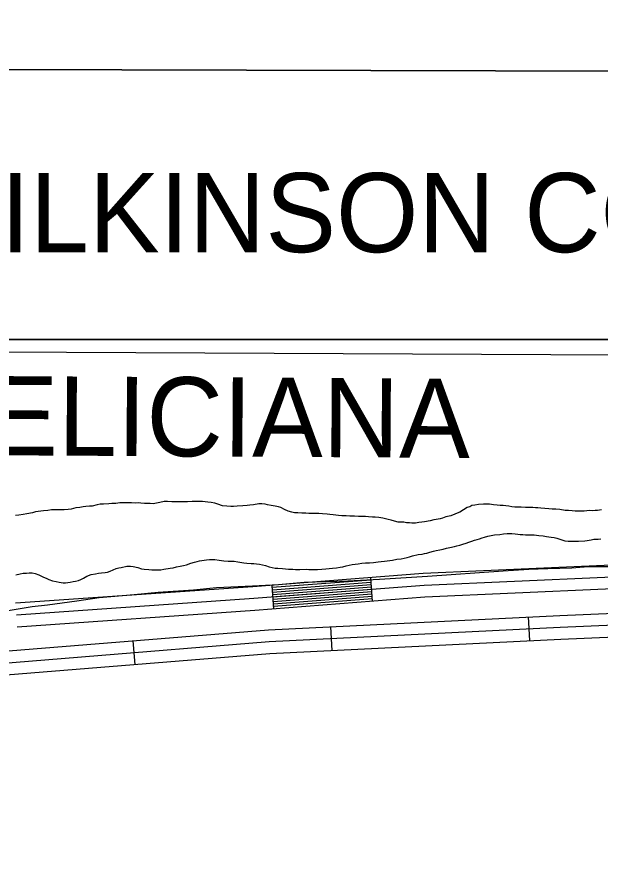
# Model space of a CAD drawing. Extents: x 3161665 to 3199565, y 885729 to 911164.
# Drawn here: x 3190039 to 3190776, y 908320 to 909384 of the extents above; entities that cross this region are included whole.
import ezdxf

# ---------------------------------------------------------------- set-up
doc = ezdxf.new("R2010")
doc.units = 0
for name, color, linetype in [('V-GRID-FRAM', 7, 'Continuous'), ('V-ROAD-CNTR', 7, 'Continuous'), ('V-SITE-VEGE', 7, 'Continuous'), ('V-TOPO-BNDY', 7, 'Continuous'), ('V-TOPO-GNAM-IDEN', 7, 'Continuous'), ('V-TOPO-SHOR', 7, 'Continuous')]:
    doc.layers.add(name, color=color, linetype=linetype)

msp = doc.modelspace()

# ---------------------------------------------------------------- linework, layer by layer
at = {"layer": 'V-GRID-FRAM'}
msp.add_lwpolyline([(3165935.6, 909383.8), (3197271.3, 909297.2), (3197229, 891108.8), (3165877.4, 891195.5), (3165935.6, 909383.8)], dxfattribs=at)
at = {"layer": 'V-ROAD-CNTR'}
for p, q in [((3190488.3, 908645.7), (3190486, 908675.6)), ((3190363.7, 908636), (3190361.4, 908665.9)), ((3190685, 908626), (3190686.5, 908596.1)), ((3190435.3, 908613.6), (3190436.8, 908583.7)), ((3190185.5, 908595.9), (3190187.9, 908566))]:
    msp.add_line(p, q, dxfattribs=at)
for points in [[(3192466.4, 908784.9), (3192304.3, 908786.1), (3192198, 908764.7), (3192143, 908754.8), (3192040.7, 908749.7), (3191951.9, 908769.2), (3191900.6, 908776), (3191826, 908757.5), (3191665.1, 908734.4), (3191567.7, 908723.5), (3191458.5, 908719), (3191408.7, 908724.4), (3191311.5, 908732.9), (3191233.9, 908729.8), (3191139.8, 908709.4), (3190994.6, 908707.4), (3190781, 908690.9), (3190552.5, 908680.8), (3190337.3, 908664.1), (3190037.3, 908643.2)], [(3192467.2, 908769.8), (3192305.7, 908771.1), (3192200.8, 908750), (3192144.7, 908739.9), (3192039.4, 908734.6), (3191949.3, 908754.4), (3191901.5, 908760.7), (3191828.9, 908742.8), (3191667, 908719.5), (3191568.9, 908708.5), (3191458, 908703.9), (3191407.2, 908709.5), (3191311.2, 908717.9), (3191235.8, 908714.8), (3191141.5, 908694.4), (3190995.3, 908692.4), (3190781.9, 908675.9), (3190553.4, 908665.8), (3190338.4, 908649.1), (3190038.4, 908628.2)], [(3192467.9, 908754.8), (3192307.1, 908756), (3192203.6, 908735.2), (3192146.4, 908725), (3192038.2, 908719.5), (3191946.7, 908739.6), (3191902.3, 908745.5), (3191831.8, 908728.1), (3191668.9, 908704.6), (3191570, 908693.6), (3191457.5, 908688.9), (3191405.7, 908694.5), (3191310.8, 908702.9), (3191237.7, 908699.9), (3191143.2, 908679.4), (3190995.9, 908677.4), (3190782.8, 908660.9), (3190554.3, 908650.8), (3190339.5, 908634.2), (3190039.4, 908613.2)], [(3190486.2, 908672.6), (3190361.6, 908663)], [(3190486.4, 908669.6), (3190361.8, 908660)], [(3190486.7, 908666.7), (3190362.1, 908657)], [(3190486.9, 908663.7), (3190362.3, 908654)], [(3190487.1, 908660.7), (3190362.5, 908651)], [(3190487.4, 908657.7), (3190362.8, 908648)], [(3190487.6, 908654.7), (3190363, 908645)], [(3190487.8, 908651.7), (3190363.2, 908642)], [(3190488.1, 908648.7), (3190363.4, 908639)], [(3189143.8, 908460.9), (3189243.6, 908488.4), (3189403.7, 908524.9), (3189625.8, 908548.2), (3189881.9, 908571.3), (3190356.8, 908609.8), (3190724.8, 908628), (3191087.4, 908643.5)], [(3189147.8, 908446.4), (3189247.3, 908473.8), (3189406.2, 908510), (3189627.2, 908533.2), (3189883.2, 908556.4), (3190357.8, 908594.8), (3190725.4, 908613), (3191088.3, 908628.5)], [(3189151.7, 908431.9), (3189250.9, 908459.3), (3189408.7, 908495.2), (3189628.7, 908518.3), (3189884.5, 908541.5), (3190358.7, 908579.8), (3190726.1, 908598), (3191089.1, 908613.5)]]:
    msp.add_lwpolyline(points, dxfattribs=at)
at = {"layer": 'V-SITE-VEGE'}
for p, q in [((3195240.1, 909302.8), (3190007.1, 909317.3)), ((3189440.2, 908976.5), (3197270.6, 908976.5)), ((3197270.6, 908976.5), (3189440.2, 908976.5)), ((3190709.7, 908687.1), (3190740, 908687.9)), ((3190740, 908687.9), (3190760.6, 908689.9)), ((3190760.6, 908689.9), (3190787.7, 908689.7)), ((3190497.3, 908673.6), (3190558, 908677.5)), ((3190558, 908677.5), (3190653.4, 908684.3)), ((3190653.4, 908684.3), (3190685.9, 908686.2)), ((3190685.9, 908686.2), (3190709.7, 908687.1)), ((3190336.9, 908665.2), (3190369.5, 908667.1)), ((3190369.5, 908667.1), (3190402, 908670.1)), ((3190402, 908670.1), (3190457.2, 908671.8)), ((3190457.2, 908671.8), (3190497.3, 908673.6)), ((3190187.4, 908654.5), (3190217.7, 908657.5)), ((3190217.7, 908657.5), (3190262.2, 908660.4)), ((3190262.2, 908660.4), (3190291.4, 908663.4)), ((3190291.4, 908663.4), (3190336.9, 908665.2)), ((3190077.9, 908641.3), (3190114.8, 908646.4)), ((3190114.8, 908646.4), (3190143, 908650.5)), ((3190143, 908650.5), (3190187.4, 908654.5)), ((3190028, 908634.1), (3190058.4, 908639.3)), ((3190058.4, 908639.3), (3190077.9, 908641.3))]:
    msp.add_line(p, q, dxfattribs=at)
at = {"layer": 'V-TOPO-BNDY'}
msp.add_line((3189433.8, 908963.9), (3194300.9, 908938.6), dxfattribs=at)
at = {"layer": 'V-TOPO-SHOR'}
for points in [[(3190399.2, 908757.1), (3190393.9, 908757.3), (3190389.8, 908757.6), (3190386.3, 908758.5), (3190381.9, 908759.5), (3190377.3, 908761.6), (3190372.5, 908764.2), (3190369.4, 908765), (3190365.4, 908765.8), (3190360.4, 908766.8), (3190355.6, 908767.7), (3190352.7, 908768.5), (3190348.6, 908768.9), (3190344.8, 908768.8), (3190338.1, 908767.6), (3190333.3, 908767.1), (3190329.8, 908766.6), (3190324.3, 908766.2), (3190317.5, 908766), (3190312.5, 908765.3), (3190309.2, 908765.5), (3190304.2, 908765.7), (3190298.7, 908766.4), (3190293, 908768.3), (3190289.1, 908769.6), (3190284.7, 908770.4), (3190280.1, 908771), (3190276.8, 908771.4), (3190273.5, 908771.8), (3190269.6, 908772), (3190264.4, 908771.7), (3190260.4, 908771.6), (3190254.7, 908771.5), (3190247.1, 908771.4), (3190241.9, 908771.4), (3190234.8, 908771.5), (3190229.4, 908771.6), (3190225.2, 908771.6), (3190219.6, 908770.4), (3190215.4, 908769.7), (3190211.1, 908769), (3190207.6, 908769.1), (3190200.3, 908769.3), (3190195.7, 908769.7), (3190192.5, 908770), (3190188.3, 908769.8), (3190183.9, 908769.9), (3190178.1, 908770), (3190173.2, 908770), (3190169.1, 908769.9), (3190163.9, 908769.4), (3190159, 908769.3), (3190155.3, 908768.9), (3190148.6, 908768.6), (3190144.4, 908768.3), (3190140.3, 908767.6), (3190134.2, 908766), (3190130.7, 908765.7), (3190126.1, 908765.4), (3190122.8, 908765.1), (3190118.5, 908764.4), (3190113.4, 908763.7), (3190110.4, 908762.8), (3190107.5, 908762.1), (3190103.8, 908761.6), (3190099, 908761.1), (3190095.5, 908761.3), (3190086.4, 908761.4), (3190082.7, 908761.1), (3190078.1, 908760.4), (3190072.6, 908759.9), (3190069.3, 908759.6), (3190065.8, 908759.1), (3190062.6, 908758.6), (3190058.7, 908757.5), (3190051.7, 908756.1), (3190047.1, 908755.4), (3190041.7, 908754.6), (3190037.5, 908754.1)], [(3190777.7, 908761.2), (3190772.5, 908760.6), (3190769.4, 908760.4), (3190765.7, 908759.9), (3190762.4, 908760.3), (3190758.9, 908760), (3190755.7, 908759.6), (3190751.5, 908759.7), (3190748.2, 908759.5), (3190744.3, 908759.6), (3190740.4, 908760), (3190735.8, 908760.4), (3190731.6, 908760.5), (3190725, 908761.5), (3190719.8, 908762.1), (3190715.4, 908762.3), (3190711, 908762.5), (3190706.2, 908763), (3190700.8, 908763.2), (3190697.3, 908763.6), (3190694.2, 908764), (3190690.7, 908764.3), (3190681.7, 908764.4), (3190676.1, 908764.6), (3190671.9, 908764.7), (3190668.2, 908764.7), (3190664.5, 908764.9), (3190660.7, 908765.9), (3190656.6, 908766.3), (3190653.5, 908766.7), (3190649.6, 908766.8), (3190645.9, 908767.2), (3190641.3, 908767.6), (3190636, 908768.4), (3190632.7, 908768.4), (3190628.4, 908768.5), (3190622.2, 908768), (3190617.4, 908767.3), (3190614, 908766.6), (3190611.3, 908765.2), (3190608.1, 908764.1), (3190603.3, 908761.2), (3190598.5, 908758.5), (3190595.3, 908757.1), (3190592.5, 908755.6), (3190587.4, 908753.8), (3190581.1, 908752.4), (3190576.6, 908750.8), (3190573.7, 908750.1), (3190568.9, 908749.1), (3190565.7, 908748.5), (3190561.1, 908747.5), (3190553.9, 908746.1), (3190550.8, 908745.6), (3190546.9, 908745.1), (3190542.8, 908744.6), (3190538.2, 908744.3), (3190535.1, 908744.7), (3190531.4, 908744.9), (3190527.7, 908745.5), (3190520.7, 908745.7), (3190516.1, 908746.9), (3190511.7, 908748.4), (3190507.9, 908749.2), (3190504.9, 908750), (3190501.4, 908750.8), (3190496.3, 908751.4), (3190491.5, 908751.8), (3190488.4, 908752), (3190483.2, 908752.4), (3190479.3, 908752.9), (3190474.7, 908752.9), (3190470.8, 908753), (3190465.5, 908753.4), (3190459.6, 908753.4), (3190455, 908753.5), (3190449.5, 908753.8), (3190445.4, 908754), (3190438.8, 908754.8), (3190434.6, 908755.4), (3190431.2, 908755.6), (3190425.2, 908756.1), (3190420.6, 908756.5), (3190416.1, 908756.5), (3190413, 908756.7), (3190407.9, 908756.8), (3190404.2, 908756.9), (3190399.2, 908757.1)], [(3190594.8, 908715.6), (3190598.5, 908716.5), (3190602.4, 908718.1), (3190606.5, 908719.3), (3190610, 908720.6), (3190613.7, 908721.6), (3190617, 908722.9), (3190620.4, 908723.8), (3190623.5, 908724.8), (3190626.9, 908726.1), (3190630, 908726.8), (3190634.1, 908728), (3190638.1, 908728.9), (3190642.4, 908729.6), (3190649.2, 908730.3), (3190654, 908730.8), (3190658.4, 908731.3), (3190664.5, 908731.4), (3190668.6, 908731), (3190671.7, 908730.6), (3190674.8, 908730.3), (3190678.1, 908730.1), (3190681.6, 908729.7), (3190685.9, 908729.8), (3190692.5, 908729.6), (3190698.4, 908728.8), (3190703.9, 908728.5), (3190708, 908727.7), (3190713.9, 908726.8), (3190717.7, 908726.5), (3190721.2, 908725.6), (3190727.3, 908723.5), (3190731.1, 908722.3), (3190735.6, 908721.9), (3190740.2, 908721.8), (3190745.1, 908721.8), (3190748.6, 908721.9), (3190756.4, 908722.2), (3190759.5, 908722.7), (3190764.5, 908723.4), (3190767.8, 908724.1), (3190773.6, 908724.4), (3190776.7, 908724.7)], [(3190138.2, 908680.6), (3190142.1, 908681.1), (3190145.8, 908681.7), (3190150.4, 908682.2), (3190153.5, 908682.7), (3190157.1, 908683.9), (3190160.8, 908685.7), (3190164.3, 908687), (3190167.8, 908687.9), (3190170.8, 908688.6), (3190177.8, 908690.1), (3190182.8, 908690.3), (3190186.1, 908689.9), (3190192, 908688.3), (3190196.5, 908686.8), (3190199.7, 908686.2), (3190205.6, 908685.8), (3190209.6, 908685.4), (3190217.7, 908685.3), (3190220.9, 908685.6), (3190224.7, 908686.3), (3190232.9, 908687.7), (3190236.4, 908688.2), (3190240.6, 908689.1), (3190245.2, 908690.1), (3190249.7, 908691), (3190253.2, 908692), (3190258.9, 908694), (3190263.4, 908695.2), (3190266.7, 908696.1), (3190269.7, 908696.8), (3190272.6, 908697.3), (3190278.7, 908698.2), (3190282.2, 908698.5), (3190285.5, 908698.5), (3190289.2, 908698.4), (3190294.5, 908697.6), (3190300.3, 908697), (3190306.1, 908696.6), (3190310.2, 908696.5), (3190313.5, 908696.3), (3190318.3, 908695.7), (3190325.7, 908694.5), (3190329.7, 908693.9), (3190334.9, 908693.3), (3190338.4, 908693.3), (3190341.9, 908693.1), (3190345.7, 908692.6), (3190349.2, 908691.9), (3190353.1, 908691.1), (3190357.9, 908689.5), (3190361.5, 908688.6), (3190365.2, 908687.6), (3190368.7, 908687.6), (3190374.6, 908687.3), (3190378.3, 908686.9), (3190382.3, 908686.5), (3190387.5, 908686.3), (3190391, 908686), (3190396.7, 908686), (3190404.6, 908686.2), (3190408, 908686), (3190412, 908686), (3190419, 908685.9), (3190424.2, 908686.4), (3190429.5, 908686.7), (3190437.7, 908687.5), (3190443, 908688), (3190447.4, 908688.9), (3190450.9, 908689.2), (3190455, 908690.6), (3190462.8, 908692.2), (3190466.5, 908692.7), (3190470.2, 908693.2), (3190474.8, 908693.9), (3190479.4, 908694.2), (3190484.6, 908694.2), (3190489.5, 908694.7), (3190495.6, 908695.5), (3190499.3, 908695.9), (3190503.6, 908696.5), (3190506.9, 908696.9), (3190513.7, 908697.9), (3190519.1, 908698.8), (3190524.4, 908699.6), (3190532, 908701.2), (3190535, 908702.1), (3190539, 908703.3), (3190545.9, 908704.7), (3190550.9, 908705.4), (3190554.2, 908706.1), (3190557.1, 908706.6), (3190560.7, 908707.9), (3190565.3, 908708.9), (3190568.6, 908710), (3190573.4, 908710.9), (3190577.7, 908711.7), (3190581.9, 908713), (3190586, 908713.8), (3190591.7, 908715.1), (3190594.8, 908715.6)], [(3190037.6, 908679.2), (3190043.3, 908680.6), (3190047.2, 908681.5), (3190051.4, 908681.5), (3190054.6, 908681.6), (3190058.4, 908681.6), (3190062.1, 908681), (3190066.9, 908679.1), (3190070, 908677.7), (3190072.7, 908676.2), (3190075.9, 908674.9), (3190079.3, 908673.4), (3190084.1, 908671.7), (3190088.7, 908670.7), (3190092.6, 908669.9), (3190097.4, 908668.9), (3190100.5, 908669.1), (3190106.2, 908669.8), (3190110.1, 908670.6), (3190113.2, 908671.3), (3190116.7, 908672), (3190119.9, 908673.3), (3190123.4, 908674.9), (3190127.5, 908677.4), (3190132.7, 908679.4), (3190138.2, 908680.6)]]:
    msp.add_lwpolyline(points, dxfattribs=at)

# ---------------------------------------------------------------- texts
at = {"layer": 'V-TOPO-GNAM-IDEN'}
msp.add_text('WILKINSON COUNTY', height=100, dxfattribs=at).set_placement((3189892.4, 909086.6))
msp.add_text('WEST FELICIANA', height=100, rotation=359.6763, dxfattribs=at).set_placement((3189496.6, 908833.1))

doc.saveas('drawing.dxf')
